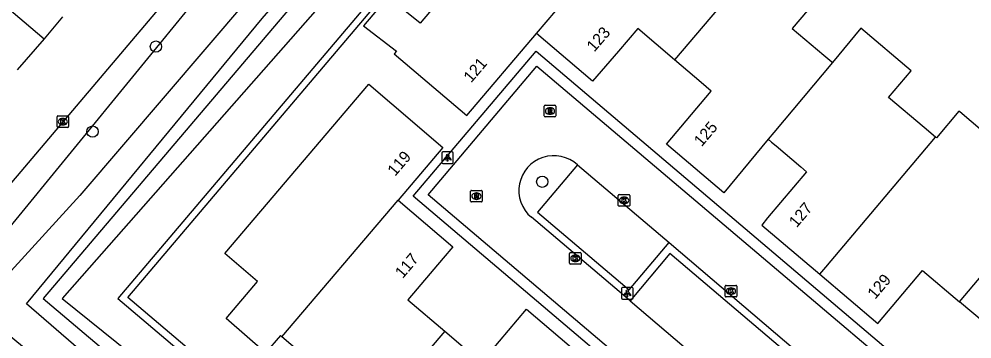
# Model space of a CAD drawing. Extents: x 156414 to 157775, y 382335 to 383765.
# Drawn here: x 156892.2 to 156974.7, y 382583.3 to 382611 of the extents above; entities that cross this region are included whole.
import ezdxf

# ---------------------------------------------------------------- set-up
doc = ezdxf.new("R2010")
doc.units = 0
for name, color, linetype in [('IMGEO_Berm_groen', 7, 'Continuous'), ('IMGEO_Boom', 7, 'Continuous'), ('IMGEO_Groenvoorziening', 7, 'Continuous'), ('IMGEO_Haag', 7, 'Continuous'), ('IMGEO_Kolk', 7, 'Continuous'), ('IMGEO_Lichtpunt', 7, 'Continuous'), ('IMGEO_Pand', 7, 'Continuous'), ('IMGEO_Pand_nummerreeks', 7, 'Continuous'), ('IMGEO_Parkeervlak_open', 7, 'Continuous'), ('IMGEO_Rijbaan_lokaal_gesloten', 7, 'Continuous'), ('IMGEO_Rijbaan_lokaal_open', 7, 'Continuous'), ('IMGEO_Rioolput', 7, 'Continuous'), ('IMGEO_Voetpad_open', 7, 'Continuous'), ('IMGEO_Waterloop', 7, 'Continuous')]:
    doc.layers.add(name, color=color, linetype=linetype)

msp = doc.modelspace()

# ---------------------------------------------------------------- linework, layer by layer
at = {"layer": 'IMGEO_Berm_groen'}
msp.add_lwpolyline([(156989.121, 382497.781), (156885.563, 382585.876), (156913.451, 382619.915), (156947.927, 382660.436), (156969.261, 382683.807), (156976.375, 382691.256)], dxfattribs=at)
at = {"layer": 'IMGEO_Boom'}
for centre in [(156904.043, 382608.579), (156898.556, 382601.234), (156937.491, 382596.898)]:
    msp.add_circle(centre, 0.489, dxfattribs=at)
at = {"layer": 'IMGEO_Groenvoorziening'}
for points in [[(156980.161, 382688.027), (156972.98, 382679.885), (156951.724, 382654.157), (156930.591, 382629.503), (156894.284, 382586.815), (156936.438, 382551.218), (156974.72, 382519.113), (156990.891, 382505.312), (156993.571, 382503.037)], [(156980.161, 382688.027), (156981.799, 382686.639), (156940.772, 382637.701), (156895.927, 382586.799), (156991.196, 382510.245), (156996.315, 382506.277)]]:
    msp.add_lwpolyline(points, dxfattribs=at)
at = {"layer": 'IMGEO_Haag'}
for points in [[(156986.214, 382682.315), (156986.444, 382682.612), (156986.719, 382682.899), (156984.174, 382685.107), (156900.751, 382586.801), (156978.115, 382521.345), (156996.382, 382542.842), (156996.633, 382543.163)], [(156995.995, 382543.705), (156980.608, 382525.348), (156977.949, 382522.266), (156901.626, 382586.899), (156942.915, 382635.543), (156984.143, 382684.067), (156986.214, 382682.315)]]:
    msp.add_lwpolyline(points, dxfattribs=at)
at = {"layer": 'IMGEO_Kolk'}
for p, q in [((156895.484, 382601.665), (156895.484, 382602.517)), ((156895.559, 382602.591), (156896.411, 382602.591)), ((156896.485, 382602.517), (156896.485, 382601.665)), ((156896.411, 382601.591), (156895.559, 382601.591)), ((156895.995, 382601.811), (156895.97, 382601.811)), ((156895.972, 382602.371), (156895.997, 382602.371)), ((156944.072, 382594.86), (156944.072, 382595.712)), ((156944.147, 382595.786), (156944.999, 382595.786)), ((156944.583, 382595.006), (156944.558, 382595.006)), ((156944.56, 382595.566), (156944.585, 382595.566)), ((156945.073, 382595.712), (156945.073, 382594.86)), ((156944.999, 382594.786), (156944.147, 382594.786)), ((156939.853, 382589.854), (156939.853, 382590.706)), ((156939.928, 382590.78), (156940.78, 382590.78)), ((156940.341, 382590.56), (156940.366, 382590.56)), ((156940.854, 382590.706), (156940.854, 382589.854)), ((156940.78, 382589.78), (156939.928, 382589.78)), ((156940.364, 382590), (156940.339, 382590)), ((156953.327, 382587.013), (156953.327, 382587.865)), ((156953.402, 382587.939), (156954.254, 382587.939)), ((156953.815, 382587.719), (156953.84, 382587.719)), ((156954.328, 382587.865), (156954.328, 382587.013)), ((156954.254, 382586.939), (156953.402, 382586.939)), ((156953.838, 382587.159), (156953.813, 382587.159))]:
    msp.add_line(p, q, dxfattribs=at)
for points in [[(156895.484, 382601.665), (156895.484, 382602.517)], [(156895.559, 382602.591), (156896.411, 382602.591)], [(156896.485, 382602.517), (156896.485, 382601.665)], [(156896.411, 382601.591), (156895.559, 382601.591)], [(156895.805, 382602.291), (156895.928, 382602.291), (156895.928, 382602.14), (156896.058, 382602.291), (156896.222, 382602.291), (156896.076, 382602.14), (156896.229, 382601.891), (156896.077, 382601.891), (156895.992, 382602.055), (156895.928, 382601.988), (156895.928, 382601.891), (156895.805, 382601.891), (156895.805, 382602.291)], [(156944.072, 382594.86), (156944.072, 382595.712)], [(156944.147, 382595.786), (156944.999, 382595.786)], [(156944.393, 382595.486), (156944.516, 382595.486), (156944.516, 382595.335), (156944.646, 382595.486), (156944.81, 382595.486), (156944.664, 382595.335), (156944.817, 382595.086), (156944.665, 382595.086), (156944.58, 382595.25), (156944.516, 382595.183), (156944.516, 382595.086), (156944.393, 382595.086), (156944.393, 382595.486)], [(156945.073, 382595.712), (156945.073, 382594.86)], [(156944.999, 382594.786), (156944.147, 382594.786)], [(156939.853, 382589.854), (156939.853, 382590.706)], [(156939.928, 382590.78), (156940.78, 382590.78)], [(156940.174, 382590.48), (156940.297, 382590.48), (156940.297, 382590.329), (156940.427, 382590.48), (156940.591, 382590.48), (156940.445, 382590.329), (156940.598, 382590.08), (156940.446, 382590.08), (156940.361, 382590.244), (156940.297, 382590.177), (156940.297, 382590.08), (156940.174, 382590.08), (156940.174, 382590.48)], [(156940.854, 382590.706), (156940.854, 382589.854)], [(156940.78, 382589.78), (156939.928, 382589.78)], [(156953.327, 382587.013), (156953.327, 382587.865)], [(156953.402, 382587.939), (156954.254, 382587.939)], [(156953.648, 382587.639), (156953.771, 382587.639), (156953.771, 382587.488), (156953.901, 382587.639), (156954.065, 382587.639), (156953.919, 382587.488), (156954.072, 382587.239), (156953.92, 382587.239), (156953.835, 382587.403), (156953.771, 382587.336), (156953.771, 382587.239), (156953.648, 382587.239), (156953.648, 382587.639)], [(156954.328, 382587.865), (156954.328, 382587.013)], [(156954.254, 382586.939), (156953.402, 382586.939)]]:
    msp.add_lwpolyline(points, dxfattribs=at)
for centre, start, end in [((156895.561, 382602.515), 91.55205, 178.44795), ((156895.561, 382602.515), 91.55205, 178.44795), ((156896.409, 382602.515), 1.55205, 88.44795), ((156896.409, 382602.515), 1.55205, 88.44795), ((156895.561, 382601.667), 181.55205, 268.44795), ((156895.561, 382601.667), 181.55205, 268.44795), ((156896.409, 382601.667), 271.55205, 358.44795), ((156896.409, 382601.667), 271.55205, 358.44795), ((156944.149, 382595.71), 91.55205, 178.44795), ((156944.149, 382595.71), 91.55205, 178.44795), ((156944.997, 382595.71), 1.55205, 88.44795), ((156944.997, 382595.71), 1.55205, 88.44795), ((156944.149, 382594.862), 181.55205, 268.44795), ((156944.149, 382594.862), 181.55205, 268.44795), ((156944.997, 382594.862), 271.55205, 358.44795), ((156944.997, 382594.862), 271.55205, 358.44795), ((156939.93, 382590.704), 91.55205, 178.44795), ((156939.93, 382590.704), 91.55205, 178.44795), ((156940.778, 382590.704), 1.55205, 88.44795), ((156940.778, 382590.704), 1.55205, 88.44795), ((156939.93, 382589.856), 181.55205, 268.44795), ((156939.93, 382589.856), 181.55205, 268.44795), ((156940.778, 382589.856), 271.55205, 358.44795), ((156940.778, 382589.856), 271.55205, 358.44795), ((156953.404, 382587.863), 91.55205, 178.44795), ((156953.404, 382587.863), 91.55205, 178.44795), ((156954.252, 382587.863), 1.55205, 88.44795), ((156954.252, 382587.863), 1.55205, 88.44795), ((156953.404, 382587.015), 181.55205, 268.44795), ((156953.404, 382587.015), 181.55205, 268.44795), ((156954.252, 382587.015), 271.55205, 358.44795), ((156954.252, 382587.015), 271.55205, 358.44795)]:
    msp.add_arc(centre, 0.0765, start, end, dxfattribs=at)
for centre, major_axis, ratio, start_param, end_param in [((156895.971, 382602.091), (-0.387, 0.002), 0.722429, 4.712389, 7.853982), ((156895.996, 382602.091), (-0.39, 0.002), 0.717154, 1.570796, 4.712389), ((156944.559, 382595.286), (-0.387, 0.002), 0.722429, 4.712389, 7.853982), ((156944.584, 382595.286), (-0.39, 0.002), 0.717154, 1.570796, 4.712389), ((156940.34, 382590.28), (-0.387, 0.002), 0.722429, 4.712389, 7.853982), ((156940.365, 382590.28), (-0.39, 0.002), 0.717154, 1.570796, 4.712389), ((156953.814, 382587.439), (-0.387, 0.002), 0.722429, 4.712389, 7.853982), ((156953.839, 382587.439), (-0.39, 0.002), 0.717154, 1.570796, 4.712389)]:
    msp.add_ellipse(centre, major_axis=major_axis, ratio=ratio, start_param=start_param, end_param=end_param, dxfattribs=at)
at = {"layer": 'IMGEO_Lichtpunt'}
for p, q in [((156928.791, 382599.383), (156928.791, 382598.576)), ((156928.791, 382599.383), (156928.791, 382598.576)), ((156929.693, 382599.478), (156928.885, 382599.478)), ((156929.693, 382599.478), (156928.885, 382599.478)), ((156929.787, 382598.576), (156929.787, 382599.383)), ((156929.787, 382598.576), (156929.787, 382599.383)), ((156928.885, 382598.482), (156929.693, 382598.482)), ((156928.885, 382598.482), (156929.693, 382598.482)), ((156944.356, 382587.658), (156944.356, 382586.851)), ((156944.356, 382587.658), (156944.356, 382586.851)), ((156945.258, 382587.753), (156944.45, 382587.753)), ((156945.258, 382587.753), (156944.45, 382587.753)), ((156945.352, 382586.851), (156945.352, 382587.658)), ((156945.352, 382586.851), (156945.352, 382587.658)), ((156944.45, 382586.757), (156945.258, 382586.757)), ((156944.45, 382586.757), (156945.258, 382586.757))]:
    msp.add_line(p, q, dxfattribs=at)
for points in [[(156929.165, 382599.047), (156929.204, 382599.019), (156929.016, 382598.757), (156928.978, 382598.784), (156929.165, 382599.047)], [(156929.267, 382598.999), (156929.314, 382598.999), (156929.314, 382598.677), (156929.267, 382598.677), (156929.267, 382598.999)], [(156929.377, 382599.019), (156929.415, 382599.046), (156929.602, 382598.784), (156929.563, 382598.756), (156929.377, 382599.019)], [(156944.73, 382587.322), (156944.769, 382587.294), (156944.581, 382587.032), (156944.543, 382587.059), (156944.73, 382587.322)], [(156944.832, 382587.274), (156944.879, 382587.274), (156944.879, 382586.952), (156944.832, 382586.952), (156944.832, 382587.274)], [(156944.942, 382587.294), (156944.98, 382587.321), (156945.167, 382587.059), (156945.128, 382587.031), (156944.942, 382587.294)]]:
    msp.add_lwpolyline(points, dxfattribs=at)
for centre in [(156929.29, 382599.181), (156944.855, 382587.456)]:
    msp.add_circle(centre, 0.0994, dxfattribs=at)
for centre, start, end in [((156928.885, 382599.383), 90, 180), ((156928.885, 382599.383), 90, 180), ((156929.693, 382599.383), 0, 90), ((156929.693, 382599.383), 0, 90), ((156928.885, 382598.576), 180, 270), ((156928.885, 382598.576), 180, 270), ((156929.693, 382598.576), 270, 0), ((156929.693, 382598.576), 270, 360), ((156944.45, 382587.658), 90, 180), ((156944.45, 382587.658), 90, 180), ((156945.258, 382587.658), 0, 90), ((156945.258, 382587.658), 0, 90), ((156944.45, 382586.851), 180, 270), ((156944.45, 382586.851), 180, 270), ((156945.258, 382586.851), 270, 0), ((156945.258, 382586.851), 270, 360)]:
    msp.add_arc(centre, 0.0946, start, end, dxfattribs=at)
at = {"layer": 'IMGEO_Pand'}
for points in [[(156947.027, 382621.512), (156946.945, 382621.581), (156948.884, 382623.87), (156944.957, 382627.197), (156942.687, 382624.535), (156940.379, 382626.47), (156926.92, 382610.595), (156924.115, 382612.895), (156922.025, 382610.373), (156924.871, 382608.179), (156924.679, 382607.952), (156930.952, 382602.632), (156936.982, 382609.714)], [(156936.982, 382609.714), (156947.027, 382621.512)], [(156957.056, 382616.966), (156948.947, 382607.439)], [(156957.056, 382616.966), (156961.62, 382613.099), (156959.125, 382610.154), (156961.859, 382607.838), (156962.548, 382607.254), (156962.603, 382607.207)], [(156948.947, 382607.439), (156945.768, 382610.144), (156944.084, 382608.188), (156941.846, 382605.59), (156936.982, 382609.714)], [(156971.54, 382600.745), (156970.54, 382601.589), (156967.472, 382604.176), (156969.416, 382606.474), (156965.078, 382610.169), (156962.603, 382607.207)], [(156957.056, 382600.568), (156953.201, 382595.955), (156948.246, 382600.143), (156952.125, 382604.733), (156951.247, 382605.481), (156948.947, 382607.439)], [(156962.603, 382607.207), (156957.55, 382601.159), (156957.056, 382600.568)], [(156914.956, 382583.498), (156914.841, 382583.596), (156913.54, 382582.111), (156910.127, 382585.077), (156912.851, 382588.274), (156910.012, 382590.693), (156922.478, 382605.328), (156924.467, 382603.646), (156928.89, 382599.864), (156925.007, 382595.303)], [(156981.688, 382596.096), (156973.629, 382602.932), (156973.558, 382602.992), (156971.605, 382600.691), (156971.54, 382600.745)], [(156957.056, 382600.568), (156957.336, 382600.33), (156957.727, 382599.997), (156959.862, 382598.178), (156960.368, 382597.747), (156957.002, 382593.767), (156956.487, 382593.158), (156961.52, 382588.901)], [(156961.52, 382588.901), (156962.042, 382589.518), (156971.54, 382600.745)], [(156973.613, 382586.519), (156981.688, 382596.096)], [(156914.956, 382583.498), (156925.007, 382595.303)], [(156925.007, 382595.303), (156929.76, 382591.271), (156928.917, 382590.282), (156925.863, 382586.696), (156929.041, 382583.989)], [(156961.52, 382588.901), (156966.552, 382584.643), (156970.417, 382589.213), (156973.613, 382586.519)], [(156977.954, 382574.98), (156972.931, 382579.245), (156976.808, 382583.824), (156973.613, 382586.519)], [(156929.041, 382583.989), (156932.219, 382581.282), (156936.129, 382585.872), (156941.165, 382581.599)], [(156921.586, 382575.237), (156917.14, 382578.999), (156918.431, 382580.526), (156914.956, 382583.498)], [(156929.041, 382583.989), (156921.586, 382575.237)]]:
    msp.add_lwpolyline(points, dxfattribs=at)
at = {"layer": 'IMGEO_Parkeervlak_open'}
for points in [[(156890.509, 382612.508), (156894.361, 382609.263)], [(156940.534, 382598.354), (156937.082, 382594.264), (156945.017, 382587.549), (156948.462, 382591.639)], [(156955.026, 382578.17), (156958.488, 382582.257), (156948.532, 382590.692), (156945.091, 382586.598)]]:
    msp.add_lwpolyline(points, dxfattribs=at)
at = {"layer": 'IMGEO_Rijbaan_lokaal_gesloten'}
for points in [[(156886.737, 382591.18), (156949.74, 382665.455), (156962.073, 382679.923), (156971.986, 382691.588), (156973.623, 382693.49)], [(156895.969, 382611.152), (156894.361, 382609.263)], [(156894.361, 382609.263), (156892.042, 382606.568)]]:
    msp.add_lwpolyline(points, dxfattribs=at)
at = {"layer": 'IMGEO_Rijbaan_lokaal_open'}
for points in [[(156985.195, 382552.172), (156984.601, 382552.665), (156982.077, 382549.644), (156927.619, 382595.781), (156937.011, 382606.884), (156991.519, 382560.783), (156988.981, 382557.799), (156989.555, 382557.259)], [(156940.534, 382598.354), (156948.462, 382591.639)], [(156945.091, 382586.598), (156936.546, 382593.826)], [(156948.462, 382591.639), (156959.455, 382582.302)], [(156945.091, 382586.598), (156955.026, 382578.17)]]:
    msp.add_lwpolyline(points, dxfattribs=at)
msp.add_arc((156938.484, 382596.139), 3.018, 47.21918, 230.03736, dxfattribs=at)
at = {"layer": 'IMGEO_Rioolput'}
for p, q in [((156937.66, 382602.583), (156937.66, 382603.435)), ((156937.735, 382603.509), (156938.587, 382603.509)), ((156938.148, 382603.289), (156938.173, 382603.289)), ((156938.661, 382603.435), (156938.661, 382602.583)), ((156938.587, 382602.509), (156937.735, 382602.509)), ((156938.171, 382602.729), (156938.146, 382602.729)), ((156931.291, 382595.228), (156931.291, 382596.08)), ((156931.366, 382596.154), (156932.218, 382596.154)), ((156931.779, 382595.934), (156931.804, 382595.934)), ((156932.292, 382596.08), (156932.292, 382595.228)), ((156932.218, 382595.154), (156931.366, 382595.154)), ((156931.802, 382595.374), (156931.777, 382595.374))]:
    msp.add_line(p, q, dxfattribs=at)
for points in [[(156937.66, 382602.583), (156937.66, 382603.435)], [(156937.735, 382603.509), (156938.587, 382603.509)], [(156938.661, 382603.435), (156938.661, 382602.583)], [(156938.587, 382602.509), (156937.735, 382602.509)], [(156938.249, 382603.207), (156937.997, 382603.209), (156937.997, 382602.809)], [(156937.997, 382602.809), (156938.121, 382602.809), (156938.121, 382602.971), (156938.132, 382602.971)], [(156938.175, 382603.128), (156938.121, 382603.128), (156938.121, 382603.047)], [(156938.121, 382603.047), (156938.173, 382603.047)], [(156938.179, 382602.942), (156938.25, 382602.809), (156938.39, 382602.809), (156938.325, 382602.935)], [(156931.291, 382595.228), (156931.291, 382596.08)], [(156931.366, 382596.154), (156932.218, 382596.154)], [(156931.88, 382595.852), (156931.628, 382595.854), (156931.628, 382595.454)], [(156932.292, 382596.08), (156932.292, 382595.228)], [(156932.218, 382595.154), (156931.366, 382595.154)], [(156931.628, 382595.454), (156931.752, 382595.454), (156931.752, 382595.616), (156931.763, 382595.616)], [(156931.806, 382595.773), (156931.752, 382595.773), (156931.752, 382595.692)], [(156931.752, 382595.692), (156931.804, 382595.692)], [(156931.81, 382595.587), (156931.881, 382595.454), (156932.021, 382595.454), (156931.956, 382595.58)]]:
    msp.add_lwpolyline(points, dxfattribs=at)
for centre, radius, start, end in [((156937.737, 382603.433), 0.0765, 91.55205, 178.44795), ((156937.737, 382603.433), 0.0765, 91.55205, 178.44795), ((156938.585, 382603.433), 0.0765, 1.55205, 88.44795), ((156938.585, 382603.433), 0.0765, 1.55205, 88.44795), ((156937.737, 382602.585), 0.0765, 181.55205, 268.44795), ((156937.737, 382602.585), 0.0765, 181.55205, 268.44795), ((156938.131, 382602.918), 0.0533, 26.02933, 88.69889), ((156938.157, 382603.236), 0.19, 274.7715, 282.96867), ((156938.181, 382603.032), 0.0964, 77.00612, 93.18647), ((156938.195, 382603.089), 0.0378, 276.66336, 79.67722), ((156938.248, 382603.097), 0.109, 350.36119, 89.41601), ((156938.246, 382603.097), 0.112, 277.58423, 350.98172), ((156938.23, 382602.882), 0.108, 29.51342, 73.79051), ((156938.585, 382602.585), 0.0765, 271.55205, 358.44795), ((156938.585, 382602.585), 0.0765, 271.55205, 358.44795), ((156931.368, 382596.078), 0.0765, 91.55205, 178.44795), ((156931.368, 382596.078), 0.0765, 91.55205, 178.44795), ((156931.879, 382595.742), 0.109, 350.36119, 89.41601), ((156932.216, 382596.078), 0.0765, 1.55205, 88.44795), ((156932.216, 382596.078), 0.0765, 1.55205, 88.44795), ((156931.368, 382595.23), 0.0765, 181.55205, 268.44795), ((156931.368, 382595.23), 0.0765, 181.55205, 268.44795), ((156931.762, 382595.563), 0.0533, 26.02933, 88.69889), ((156931.788, 382595.881), 0.19, 274.7715, 282.96867), ((156931.812, 382595.677), 0.0964, 77.00612, 93.18647), ((156931.826, 382595.734), 0.0378, 276.66336, 79.67722), ((156931.877, 382595.742), 0.112, 277.58423, 350.98172), ((156931.861, 382595.527), 0.108, 29.51342, 73.79051), ((156932.216, 382595.23), 0.0765, 271.55205, 358.44795), ((156932.216, 382595.23), 0.0765, 271.55205, 358.44795)]:
    msp.add_arc(centre, radius, start, end, dxfattribs=at)
for centre, major_axis, ratio, start_param, end_param in [((156938.147, 382603.009), (-0.387, 0.002), 0.722429, 4.712389, 7.853982), ((156938.172, 382603.009), (-0.39, 0.002), 0.717154, 1.570796, 4.712389), ((156931.778, 382595.654), (-0.387, 0.002), 0.722429, 4.712389, 7.853982), ((156931.803, 382595.654), (-0.39, 0.002), 0.717154, 1.570796, 4.712389)]:
    msp.add_ellipse(centre, major_axis=major_axis, ratio=ratio, start_param=start_param, end_param=end_param, dxfattribs=at)
at = {"layer": 'IMGEO_Voetpad_open'}
msp.add_lwpolyline([(156985.096, 382551.062), (156984.751, 382551.362), (156982.188, 382548.489), (156956.652, 382569.938), (156926.325, 382595.645), (156936.95, 382608.202), (156992.775, 382560.898), (156990.241, 382557.869), (156990.622, 382557.547)], dxfattribs=at)
at = {"layer": 'IMGEO_Waterloop'}
msp.add_lwpolyline([(156976.651, 382689.094), (156938.817, 382644.211), (156919.284, 382621.196), (156897.458, 382595.718), (156888.498, 382585.952), (156917.84, 382561.833), (156974.953, 382513.255), (156988.286, 382501.918), (156990.282, 382503.616), (156950.791, 382537.119), (156911.895, 382569.901), (156892.83, 382586.334), (156913.254, 382611.005), (156944.082, 382646.376), (156967.14, 382674.699), (156978.605, 382687.65), (156976.651, 382689.094)], dxfattribs=at)

# ---------------------------------------------------------------- texts
at = {"layer": 'IMGEO_Pand_nummerreeks'}
for s, rotation, p in [('123', 49.05665, (156941.993, 382608.066)), ('121', 49.38896, (156931.332, 382605.399)), ('125', 49.60096, (156951.285, 382599.873)), ('119', 49.38896, (156924.751, 382597.322)), ('127', 49.57804, (156959.51, 382592.869)), ('117', 49.38323, (156925.408, 382588.482)), ('129', 49.57804, (156966.307, 382586.684))]:
    msp.add_text(s, height=1, rotation=rotation, dxfattribs=at).set_placement(p)

doc.saveas('drawing.dxf')
